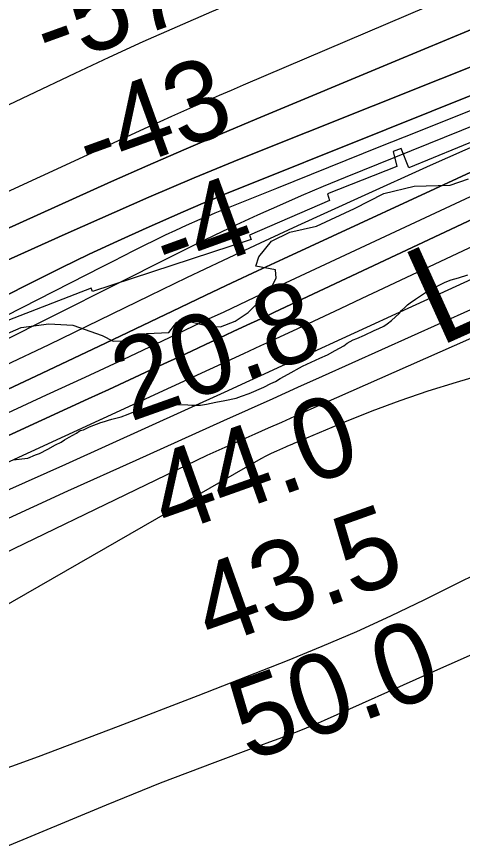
# Model space of a CAD drawing. Extents: x 3187622 to 3225504, y 800805 to 826213.
# Drawn here: x 3219201 to 3219572, y 811496 to 812187 of the extents above; entities that cross this region are included whole.
import ezdxf

# ---------------------------------------------------------------- set-up
doc = ezdxf.new("R2010")
doc.units = 0
for name, color, linetype in [('V-RIVR-EDGE', 7, 'Continuous'), ('V-RIVR-RANG', 7, 'Continuous'), ('V-RRAP-RVMT', 7, 'Continuous'), ('V-SITE-VEGE', 7, 'Continuous'), ('V-TOPO-DPTH', 7, 'Continuous'), ('V-TOPO-MAJR', 7, 'Continuous'), ('V-TOPO-MINR', 7, 'Continuous'), ('V-TOPO-WATR', 7, 'Continuous'), ('V-TOPO-WATR-IDEN', 7, 'Continuous')]:
    doc.layers.add(name, color=color, linetype=linetype)

msp = doc.modelspace()

# ---------------------------------------------------------------- linework, layer by layer
at = {"layer": 'V-RIVR-EDGE'}
msp.add_lwpolyline([(3219177.726278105, 811916.5796032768), (3219204.705243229, 811928.249230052), (3219227.750623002, 811931.2349997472), (3219247.743593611, 811930.3162045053), (3219272.063982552, 811921.5624834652), (3219281.1803664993, 811916.7584702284), (3219294.221737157, 811917.1609018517), (3219309.4504632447, 811923.2087541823), (3219327.7090270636, 811924.0329643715), (3219334.2506715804, 811932.7103724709), (3219342.078073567, 811933.9950551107), (3219361.626694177, 811929.1652459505), (3219370.7538264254, 811928.7079979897), (3219382.9365923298, 811933.4593445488), (3219393.821777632, 811940.8219747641), (3219411.251831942, 811958.1660426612), (3219416.930572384, 811969.4536595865), (3219416.513093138, 811976.4095588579), (3219400.002908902, 811979.4931380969), (3219402.6303150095, 811987.3108666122), (3219413.094796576, 812000.3253665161), (3219428.3267471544, 812007.67724843), (3219450.508148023, 812012.8385504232), (3219482.276078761, 812027.5390897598), (3219506.6491343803, 812040.0845185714), (3219531.875420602, 812046.1076498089), (3219561.870250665, 812046.9028395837), (3219577.0968270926, 812052.0813388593)], dxfattribs=at)
at = {"layer": 'V-RRAP-RVMT'}
for p, q in [((3219673.897000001, 812121.9239999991), (3219527.535000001, 812061.4739999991)), ((3219521.014000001, 812077.5079999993), (3219514.3740000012, 812074.9119999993)), ((3219514.3740000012, 812074.9119999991), (3219517.582000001, 812062.4899999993)), ((3219527.535000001, 812061.4739999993), (3219521.014000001, 812077.5079999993)), ((3219517.582000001, 812062.4899999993), (3219459.694000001, 812039.6399999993)), ((3219459.694000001, 812039.6399999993), (3219461.420000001, 812034.052999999)), ((3219461.420000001, 812034.052999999), (3219394.750000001, 812005.2689999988)), ((3219394.750000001, 812005.268999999), (3219396.332000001, 812001.496999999)), ((3219396.332000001, 812001.496999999), (3219264.163000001, 811958.155999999)), ((3219263.057000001, 811961.1259999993), (3219142.859006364, 811914.497984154)), ((3219264.163000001, 811958.155999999), (3219263.057000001, 811961.1259999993))]:
    msp.add_line(p, q, dxfattribs=at)
at = {"layer": 'V-SITE-VEGE'}
for points in [[(3219388.274, 811870.926), (3219394.475, 811873.326), (3219406.878, 811878.5160000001), (3219412.682, 811881.694), (3219416.559, 811883.292), (3219420.4250000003, 811885.6680000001), (3219427.005, 811889.241), (3219439.001, 811895.985), (3219453.33, 811902.752), (3219459.919, 811905.5480000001), (3219466.108, 811909.115), (3219473.4620000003, 811913.086), (3219476.166, 811915.06), (3219481.198, 811917.84), (3219484.298, 811919.04), (3219490.498, 811921.829), (3219498.628, 811925.808), (3219502.505, 811927.406), (3219506.7630000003, 811929.3960000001), (3219509.468, 811931.373), (3219512.944, 811934.131), (3219519.499, 811940.042), (3219521.418, 811942.397), (3219524.505, 811945.154), (3219526.43, 811947.122), (3219528.748, 811948.703), (3219532.9960000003, 811951.861), (3219543.819, 811958.982), (3219557.756, 811966.136), (3219562.798, 811968.134), (3219569.008, 811969.758), (3219576.767, 811972.175)], [(3219198.103, 811817.926), (3219210.1550000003, 811819.22), (3219216.7430000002, 811822.0160000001), (3219219.844, 811823.216), (3219226.813, 811826.794), (3219233.394, 811830.365), (3219238.039, 811832.7490000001), (3219240.742, 811834.726), (3219244.615, 811836.712), (3219250.804, 811840.282), (3219253.896, 811842.26), (3219256.614, 811843.067), (3219261.648, 811845.4550000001), (3219270.952, 811849.058), (3219274.059, 811849.8690000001), (3219277.549, 811851.073), (3219280.264, 811851.88), (3219288.028, 811853.907), (3219293.847, 811855.916), (3219298.495, 811857.9130000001), (3219301.6, 811858.7220000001), (3219304.3140000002, 811859.9180000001), (3219312.85, 811862.345), (3219316.346, 811863.158), (3219320.235, 811863.201), (3219326.072, 811863.652), (3219330.352, 811863.6950000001), (3219335.409, 811864.139), (3219343.5840000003, 811863.838), (3219346.703, 811863.482), (3219354.099, 811863.559), (3219359.149, 811864.3910000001), (3219366.917, 811866.029), (3219374.298, 811867.277), (3219383.619, 811869.3200000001), (3219388.274, 811870.926)]]:
    msp.add_lwpolyline(points, dxfattribs=at)
at = {"layer": 'V-TOPO-DPTH'}
for points in [[(3220000.753945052, 812314.4195143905), (3219386.4844212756, 812068.6067750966), (3219367.5440052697, 812060.9088769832), (3219348.660514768, 812053.0758060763), (3219329.862412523, 812045.0399759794), (3219311.121235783, 812036.8689730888), (3219241.245669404, 812005.9552526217), (3219187.797278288, 811981.8284902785), (3219134.599241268, 811957.1720135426), (3219081.7767353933, 811931.720965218), (3219029.204583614, 811905.7402025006), (3219002.7049817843, 811892.3962538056), (3218957.915297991, 811869.8423849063), (3218913.125559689, 811847.2886242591), (3218868.335739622, 811824.7350259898), (3218823.5458650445, 811802.1815359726)], [(3218823.5458650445, 811802.1815359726), (3218868.335739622, 811824.7350259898), (3218913.125559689, 811847.2886242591), (3218957.915297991, 811869.8423849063), (3219002.7049817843, 811892.3962538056), (3219029.204583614, 811905.7402025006), (3219081.7767353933, 811931.720965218), (3219134.599241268, 811957.1720135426), (3219187.797278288, 811981.8284902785), (3219241.245669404, 812005.9552526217), (3219311.121235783, 812036.8689730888), (3219329.862412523, 812045.0399759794), (3219348.660514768, 812053.0758060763), (3219367.5440052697, 812060.9088769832), (3219386.4844212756, 812068.6067750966), (3220000.753945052, 812314.4195143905)], [(3218817.1529270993, 811749.8556585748), (3218910.486201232, 811788.2112808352), (3219003.0754789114, 811828.2264120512), (3219094.548761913, 811870.7308067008), (3219185.2780484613, 811914.8947103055), (3219330.101997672, 811987.829430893), (3219347.911498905, 811996.6659628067), (3219365.789153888, 812005.3602054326), (3219383.7690394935, 812013.8410141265), (3219401.8170788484, 812022.1795335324), (3219419.9656410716, 812030.2963705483), (3219438.1800335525, 812038.2600231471), (3219456.4931714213, 812045.9938991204), (3219474.872139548, 812053.5745906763), (3220014.105910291, 812272.030859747)], [(3218817.1529270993, 811749.8556585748), (3218910.486201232, 811788.2112808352), (3219003.0754789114, 811828.2264120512), (3219094.548761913, 811870.7308067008), (3219185.2780484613, 811914.8947103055), (3219330.101997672, 811987.829430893), (3219347.911498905, 811996.6659628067), (3219365.789153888, 812005.3602054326), (3219383.7690394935, 812013.8410141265), (3219401.8170788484, 812022.1795335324), (3219419.9656410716, 812030.2963705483), (3219438.1800335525, 812038.2600231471), (3219456.4931714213, 812045.9938991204), (3219474.872139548, 812053.5745906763), (3220014.105910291, 812272.030859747)], [(3219952.738195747, 812193.7755562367), (3219415.6845913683, 811941.0137329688), (3219404.185493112, 811935.6029938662), (3219392.6857485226, 811930.1936291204), (3219381.1850344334, 811924.7863259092), (3219369.6836740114, 811919.3803970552), (3219358.1772413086, 811913.9853340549), (3219346.6646919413, 811908.6033844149), (3219335.142967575, 811903.241104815), (3219323.6151265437, 811897.8919385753), (3219312.156912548, 811892.5869675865), (3219294.8927279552, 811884.60088925), (3219277.6250113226, 811876.6224619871), (3219260.351996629, 811868.6555113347), (3219243.0754498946, 811860.6962117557), (3218999.7265482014, 811748.6834523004), (3218932.406099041, 811718.40635047), (3218864.748945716, 811688.9206567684), (3218796.586736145, 811660.6220752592)], [(3219601.7101252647, 812185.7900977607), (3219516.1037258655, 812150.2203234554), (3219400.9154118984, 812102.2724999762), (3219370.552861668, 812089.4830196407), (3219340.264092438, 812076.5231010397), (3219310.0859947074, 812063.3075250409), (3219279.981677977, 812049.921510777), (3219173.4616298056, 812002.0164621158), (3219090.39111852, 811964.0473278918), (3219007.6384775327, 811925.4080961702), (3218925.3626419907, 811885.7637182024), (3218843.4046767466, 811845.449242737), (3218677.7942196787, 811762.7301821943)], [(3218677.7942196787, 811762.7301821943), (3218843.4046767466, 811845.449242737), (3218925.3626419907, 811885.7637182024), (3219007.6384775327, 811925.4080961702), (3219090.39111852, 811964.0473278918), (3219173.4616298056, 812002.0164621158), (3219279.981677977, 812049.921510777), (3219310.0859947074, 812063.3075250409), (3219340.264092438, 812076.5231010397), (3219370.552861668, 812089.4830196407), (3219400.9154118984, 812102.2724999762), (3219516.1037258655, 812150.2203234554), (3219601.7101252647, 812185.7900977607)], [(3219584.7500263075, 812123.9033610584), (3219508.562901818, 812093.2743014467), (3219373.0167307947, 812038.7436562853), (3219364.6280245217, 812035.3190150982), (3219356.263294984, 812031.8375843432), (3219347.9345305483, 812028.2709692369), (3219339.6297428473, 812024.6475645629), (3219308.6577500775, 812010.9458298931), (3219284.973996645, 812000.2413408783), (3219261.408898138, 811989.2868468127), (3219238.021782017, 811977.9573451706), (3219214.753320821, 811966.3778384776), (3219213.6627974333, 811965.8242300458), (3219189.9383567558, 811953.7798349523), (3219166.2142340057, 811941.7348136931), (3219142.4905881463, 811929.6888531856), (3219118.7672602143, 811917.6422665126), (3219014.283153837, 811864.5831608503), (3218940.5140990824, 811828.4001961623), (3218866.120690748, 811793.6017094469), (3218790.7907520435, 811760.879939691)], [(3218790.7907520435, 811760.879939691), (3218866.120690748, 811793.6017094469), (3218940.5140990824, 811828.4001961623), (3219014.283153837, 811864.5831608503), (3219118.7672602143, 811917.6422665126), (3219142.4905881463, 811929.6888531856), (3219166.2142340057, 811941.7348136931), (3219189.9383567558, 811953.7798349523), (3219213.6627974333, 811965.8242300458), (3219214.753320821, 811966.3778384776), (3219238.021782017, 811977.9573451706), (3219261.408898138, 811989.2868468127), (3219284.973996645, 812000.2413408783), (3219308.6577500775, 812010.9458298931), (3219339.6297428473, 812024.6475645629), (3219347.9345305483, 812028.2709692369), (3219356.263294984, 812031.8375843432), (3219364.6280245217, 812035.3190150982), (3219373.0167307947, 812038.7436562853), (3219508.562901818, 812093.2743014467), (3219584.7500263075, 812123.9033610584)], [(3219589.884948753, 812062.8307868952), (3219423.213155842, 811985.6406716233), (3219401.6210934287, 811975.588373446), (3219380.0560779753, 811965.4786799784), (3219358.5316329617, 811955.282893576), (3219337.034234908, 811945.0297118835), (3219274.8501209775, 811915.2183517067), (3219222.191966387, 811890.2079566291), (3219169.4151788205, 811865.452883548), (3219116.46044179, 811841.0807934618), (3219063.3870717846, 811816.9640253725), (3218869.894006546, 811729.8841630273), (3218834.951493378, 811714.1809918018), (3218799.997846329, 811698.5026782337)], [(3218799.997846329, 811698.5026782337), (3218834.951493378, 811714.1809918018), (3218869.894006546, 811729.8841630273), (3219063.3870717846, 811816.9640253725), (3219116.46044179, 811841.0807934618), (3219169.4151788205, 811865.452883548), (3219222.191966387, 811890.2079566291), (3219274.8501209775, 811915.2183517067), (3219337.034234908, 811945.0297118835), (3219358.5316329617, 811955.282893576), (3219380.0560779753, 811965.4786799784), (3219401.6210934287, 811975.588373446), (3219423.213155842, 811985.6406716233), (3219589.884948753, 812062.8307868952)]]:
    msp.add_lwpolyline(points, dxfattribs=at)
at = {"layer": 'V-TOPO-MAJR'}
for points in [[(3218788.5099295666, 811860.4019272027), (3218873.2240331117, 811896.3034508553), (3218957.414193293, 811933.4170018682), (3219041.255057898, 811971.3385711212), (3219310.50399265, 812095.4560798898), (3219320.3587297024, 812099.9677964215), (3219330.228928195, 812104.4451916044), (3219340.1223188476, 812108.871104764), (3219350.03117094, 812113.2626965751), (3219359.9586863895, 812117.612247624), (3219369.895623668, 812121.9400683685), (3219379.846693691, 812126.2352936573), (3219389.8071855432, 812130.5087886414), (3219952.613378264, 812370.8862868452)], [(3218807.5234373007, 811586.0886157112), (3218838.561761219, 811601.7355635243), (3218869.7019217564, 811617.1745023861), (3218900.994837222, 811632.3014278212), (3218932.3895893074, 811647.2203443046), (3219073.14304958, 811713.2467125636), (3219129.8398266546, 811739.683096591), (3219186.6170950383, 811765.944396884), (3219243.515100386, 811791.9430715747), (3219300.4935970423, 811817.7666625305), (3219373.4042988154, 811850.6081549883), (3219393.9879720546, 811859.8793340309), (3219414.5718533, 811869.1500512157), (3219435.1560465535, 811878.420075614), (3219455.7404478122, 811887.6896381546), (3219702.68603956, 811998.8891182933)]]:
    msp.add_lwpolyline(points, dxfattribs=at)
at = {"layer": 'V-TOPO-MINR'}
for points in [[(3218823.5458650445, 811802.1815359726), (3218868.335739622, 811824.7350259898), (3218913.125559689, 811847.2886242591), (3218957.915297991, 811869.8423849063), (3219002.7049817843, 811892.3962538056), (3219029.204583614, 811905.7402025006), (3219081.7767353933, 811931.720965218), (3219134.599241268, 811957.1720135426), (3219187.797278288, 811981.8284902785), (3219241.245669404, 812005.9552526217), (3219311.121235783, 812036.8689730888), (3219329.862412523, 812045.0399759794), (3219348.660514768, 812053.0758060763), (3219367.5440052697, 812060.9088769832), (3219386.4844212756, 812068.6067750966), (3220000.753945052, 812314.4195143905)], [(3219111.6806293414, 811897.005250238), (3219272.5499885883, 811979.0428561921), (3219281.237354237, 811983.472839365), (3219289.924861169, 811987.90254544), (3219298.6125800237, 811992.3318358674), (3219307.300440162, 811996.7608491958), (3219307.4482438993, 811996.8361941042), (3219316.0965585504, 812001.155313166), (3219324.790511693, 812005.3784739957), (3219333.5529225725, 812009.4576974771), (3219342.3609719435, 812013.4409627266), (3219353.882683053, 812018.5374091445), (3219356.970621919, 812019.8850743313), (3219360.0672183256, 812021.2122603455), (3219363.176801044, 812022.5087275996), (3219366.2950413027, 812023.7847156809), (3219417.696818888, 812044.5219555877), (3219446.525311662, 812056.1440721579), (3219475.357629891, 812067.756683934), (3219504.195686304, 812079.3550385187), (3219533.0375681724, 812090.9438883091), (3220020.57594396, 812286.6999045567)], [(3218817.2362498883, 811904.8013372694), (3218839.757267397, 811916.6389602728), (3218872.267746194, 811934.4554481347), (3218904.3355137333, 811953.0073898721), (3218935.739214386, 811972.662512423), (3218966.7002037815, 811993.0530888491), (3218997.761144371, 812013.2441398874), (3219029.3963990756, 812032.4366944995), (3219061.893124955, 812050.1315044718), (3219094.9641649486, 812066.8278180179), (3219249.598864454, 812140.4144182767), (3219277.8655291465, 812153.6417424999), (3219306.2427933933, 812166.6230935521), (3219334.785956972, 812179.2354848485), (3219363.439720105, 812191.6019029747), (3219495.616518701, 812247.6333048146), (3219578.8746966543, 812283.1342104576)], [(3218817.1529270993, 811749.8556585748), (3218910.486201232, 811788.2112808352), (3219003.0754789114, 811828.2264120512), (3219094.548761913, 811870.7308067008), (3219185.2780484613, 811914.8947103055), (3219330.101997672, 811987.829430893), (3219347.911498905, 811996.6659628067), (3219365.789153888, 812005.3602054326), (3219383.7690394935, 812013.8410141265), (3219401.8170788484, 812022.1795335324), (3219419.9656410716, 812030.2963705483), (3219438.1800335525, 812038.2600231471), (3219456.4931714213, 812045.9938991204), (3219474.872139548, 812053.5745906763), (3220014.105910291, 812272.030859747)], [(3218782.212795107, 811639.4276191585), (3218875.5810451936, 811676.8901058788), (3218968.4830125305, 811715.4484595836), (3219060.6855557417, 811755.6506137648), (3219152.421816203, 811796.9486349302), (3219390.0577106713, 811906.4765249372), (3219394.8318104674, 811908.6821545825), (3219399.6032488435, 811910.8935132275), (3219404.3706950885, 811913.1134653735), (3219409.1354799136, 811915.3391465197), (3219435.185380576, 811927.5359300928), (3219452.9695639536, 811935.8718660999), (3219470.749006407, 811944.2178904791), (3219488.5213374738, 811952.5790474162), (3219506.2889276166, 811960.9502927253), (3220045.509556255, 812215.2859884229)], [(3218796.586736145, 811660.6220752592), (3218864.748945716, 811688.9206567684), (3218932.406099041, 811718.40635047), (3218999.7265482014, 811748.6834523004), (3219243.0754498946, 811860.6962117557), (3219260.351996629, 811868.6555113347), (3219277.6250113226, 811876.6224619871), (3219294.8927279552, 811884.60088925), (3219312.156912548, 811892.5869675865), (3219323.6151265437, 811897.8919385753), (3219335.142967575, 811903.241104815), (3219346.6646919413, 811908.6033844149), (3219358.1772413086, 811913.9853340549), (3219369.6836740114, 811919.3803970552), (3219381.1850344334, 811924.7863259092), (3219392.6857485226, 811930.1936291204), (3219404.185493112, 811935.6029938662), (3219415.6845913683, 811941.0137329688), (3219952.738195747, 812193.7755562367)], [(3218677.7942196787, 811762.7301821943), (3218843.4046767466, 811845.449242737), (3218925.3626419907, 811885.7637182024), (3219007.6384775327, 811925.4080961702), (3219090.39111852, 811964.0473278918), (3219173.4616298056, 812002.0164621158), (3219279.981677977, 812049.921510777), (3219310.0859947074, 812063.3075250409), (3219340.264092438, 812076.5231010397), (3219370.552861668, 812089.4830196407), (3219400.9154118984, 812102.2724999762), (3219516.1037258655, 812150.2203234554), (3219601.7101252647, 812185.7900977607)], [(3218805.8336406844, 811681.389962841), (3218849.124402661, 811700.5980012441), (3218947.051133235, 811744.9711443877), (3218998.9449128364, 811768.5130464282), (3219050.824871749, 811792.0853308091), (3219102.684099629, 811815.703188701), (3219154.529506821, 811839.3514289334), (3219193.6299758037, 811857.2070769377), (3219225.882461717, 811872.0197306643), (3219258.091854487, 811886.9249813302), (3219290.2366075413, 811901.9691274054), (3219322.33826745, 811917.1058704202), (3219360.8122457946, 811935.3489272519), (3219373.649911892, 811941.4222945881), (3219386.4946667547, 811947.4805980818), (3219399.3500547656, 811953.5163058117), (3219412.2125315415, 811959.5369496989), (3219779.383703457, 812131.0083526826)], [(3218790.7907520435, 811760.879939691), (3218866.120690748, 811793.6017094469), (3218940.5140990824, 811828.4001961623), (3219014.283153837, 811864.5831608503), (3219118.7672602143, 811917.6422665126), (3219142.4905881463, 811929.6888531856), (3219166.2142340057, 811941.7348136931), (3219189.9383567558, 811953.7798349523), (3219213.6627974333, 811965.8242300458), (3219214.753320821, 811966.3778384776), (3219238.021782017, 811977.9573451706), (3219261.408898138, 811989.2868468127), (3219284.973996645, 812000.2413408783), (3219308.6577500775, 812010.9458298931), (3219339.6297428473, 812024.6475645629), (3219347.9345305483, 812028.2709692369), (3219356.263294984, 812031.8375843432), (3219364.6280245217, 812035.3190150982), (3219373.0167307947, 812038.7436562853), (3219508.562901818, 812093.2743014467), (3219584.7500263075, 812123.9033610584)], [(3217748.804565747, 811224.9290803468), (3217863.5479046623, 811261.9915958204), (3217882.319599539, 811267.8699548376), (3217901.156717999, 811273.523006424), (3217920.0919718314, 811278.8380968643), (3217939.092649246, 811283.9278798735), (3218042.4207432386, 811310.6181698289), (3218113.077335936, 811329.0967176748), (3218183.657620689, 811347.858875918), (3218254.1234435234, 811367.0464497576), (3218324.512958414, 811386.5176339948), (3218574.6887117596, 811456.534375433), (3218599.829568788, 811463.9921461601), (3218624.7980003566, 811471.9625400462), (3218649.5077937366, 811480.7018686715), (3218674.0451616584, 811489.953820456), (3219359.5961876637, 811821.6839835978), (3219399.510236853, 811839.558559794), (3219410.5732854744, 811844.5043332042), (3219421.640568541, 811849.4405963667), (3219432.7142032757, 811854.3625941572), (3219443.792072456, 811859.2750817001), (3220000.1197132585, 812105.5500921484)], [(3218637.725024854, 811668.7620066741), (3218932.6869133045, 811784.4349986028), (3219007.428550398, 811814.7850386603), (3219081.651919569, 811846.3155541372), (3219155.097886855, 811879.6167827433), (3219228.025586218, 811914.098486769), (3219311.9406615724, 811955.0137151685), (3219342.5725203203, 811969.8167479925), (3219373.272258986, 811984.4763400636), (3219404.073817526, 811998.9207710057), (3219434.9432559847, 812013.2217611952), (3219487.998081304, 812037.575564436), (3219545.596225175, 812063.6003195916), (3219603.3948058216, 812089.164501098)], [(3218807.1689121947, 811475.1452989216), (3219404.430034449, 811819.1198042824), (3219408.764413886, 811821.2806126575), (3219413.1399811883, 811823.3567505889), (3219417.5430070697, 811825.3764415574), (3219424.9903164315, 811828.7053090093), (3219426.7522210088, 811829.4859873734), (3219430.28768996, 811831.0204799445), (3219432.0612543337, 811831.7742941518), (3219474.1155149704, 811849.4870571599), (3219497.0569145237, 811858.7049903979), (3219520.1821210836, 811867.4088914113), (3219543.583038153, 811875.341744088), (3219567.1677622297, 811882.7605645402), (3220102.7777508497, 812041.5342999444)], [(3218660.528319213, 811577.0005706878), (3218907.3718076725, 811673.2237444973), (3218991.6905097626, 811706.8960438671), (3219075.6212843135, 811741.4879766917), (3219158.9701675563, 811777.4593596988), (3219241.9311232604, 811814.3503761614), (3219377.032302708, 811875.766510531), (3219392.1480767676, 811882.647203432), (3219407.259233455, 811889.5380085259), (3219422.3634640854, 811896.4439819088), (3219437.4630773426, 811903.3600674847), (3219527.0241178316, 811944.4361734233), (3219586.90464876, 811971.8894684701)], [(3218698.5986028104, 811387.326485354), (3219085.089704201, 811522.4122043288), (3219152.1765724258, 811546.2891930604), (3219219.07571963, 811570.6722647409), (3219285.693285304, 811595.8144608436), (3219352.1231299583, 811621.4627398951), (3219426.3680418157, 811650.6145278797), (3219455.366504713, 811662.4448745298), (3219484.141205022, 811674.7787890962), (3219512.5802614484, 811687.8680555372), (3219540.7955552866, 811701.460889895), (3219681.3219593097, 811771.4611468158)], [(3219594.6860883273, 811662.0316698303), (3219543.8453185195, 811639.3753286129), (3219457.124519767, 811600.5940706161), (3219449.642748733, 811597.3373379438), (3219442.120036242, 811594.180975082), (3219434.5359115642, 811591.1751669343), (3219426.9108454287, 811588.2697285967), (3219419.2554928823, 811585.4384271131), (3219411.600737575, 811582.6055126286), (3219403.946878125, 811579.7701786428), (3219396.293615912, 811576.9332316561), (3219365.947426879, 811565.6789090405), (3219343.173926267, 811557.0803478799), (3219320.4702808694, 811548.3041861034), (3219297.8714182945, 811539.261623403), (3219275.342410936, 811530.0414600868), (3218732.5522906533, 811304.1649134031), (3218708.6399155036, 811294.1729856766), (3218684.7471761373, 811284.1345131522), (3218660.883890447, 811274.0262234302), (3218637.0402405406, 811263.8713889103), (3218570.397971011, 811235.3737660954)]]:
    msp.add_lwpolyline(points, dxfattribs=at)
at = {"layer": 'V-TOPO-WATR'}
msp.add_lwpolyline([(3218799.997846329, 811698.5026782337), (3218834.951493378, 811714.1809918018), (3218869.894006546, 811729.8841630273), (3219063.3870717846, 811816.9640253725), (3219116.46044179, 811841.0807934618), (3219169.4151788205, 811865.452883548), (3219222.191966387, 811890.2079566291), (3219274.8501209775, 811915.2183517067), (3219337.034234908, 811945.0297118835), (3219358.5316329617, 811955.282893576), (3219380.0560779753, 811965.4786799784), (3219401.6210934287, 811975.588373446), (3219423.213155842, 811985.6406716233), (3219589.884948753, 812062.8307868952)], dxfattribs=at)

# ---------------------------------------------------------------- texts
at = {"layer": 'V-RIVR-RANG'}
for s, height, rotation, p in [('-57', 67.00000000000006, 19.88763888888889, (3219228.0907602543, 812143.4174203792)), ('-43', 67.00000000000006, 19.88763888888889, (3219263.3230489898, 812049.820810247)), ('-4', 67.00000000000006, 19.88763888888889, (3219327.576968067, 811966.7238025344)), ('20.8', 66.99999999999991, 19.578325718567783, (3219295.450672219, 811849.4417651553)), ('44.0', 66.99999999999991, 19.578325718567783, (3219326.460854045, 811754.3344614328)), ('43.5', 66.99999999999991, 19.578325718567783, (3219362.938672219, 811661.1727651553)), ('50.0', 66.99999999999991, 19.578325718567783, (3219393.948854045, 811566.0654614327))]:
    msp.add_text(s, height=height, rotation=rotation, dxfattribs=at).set_placement(p)
at = {"layer": 'V-TOPO-WATR-IDEN'}
msp.add_text('L.W.R.P.', height=83, rotation=24.287817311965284, dxfattribs=at).set_placement((3219552.179126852, 811911.7209010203))

doc.saveas('drawing.dxf')
